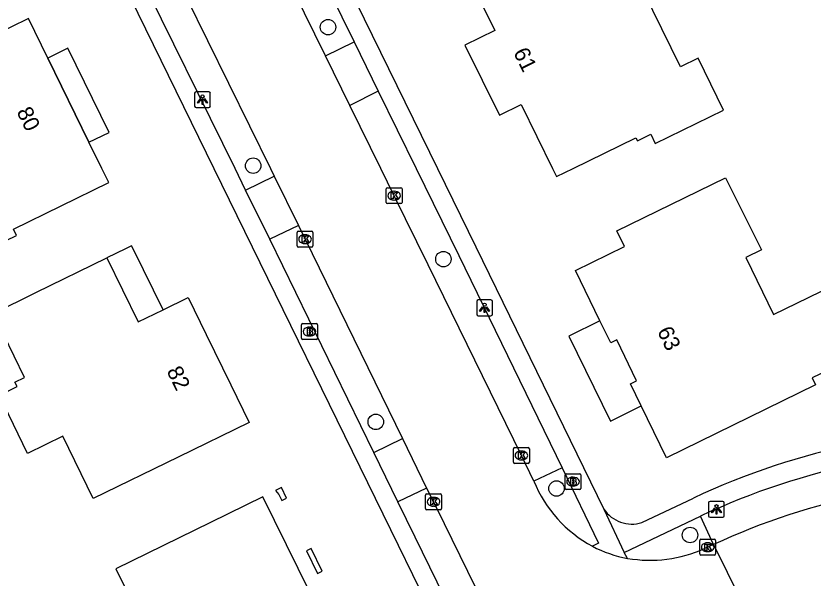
# Model space of a CAD drawing. Extents: x 160457 to 162082, y 388340 to 389736.
# Drawn here: x 160684.7 to 160735.1, y 389224.1 to 389259.6 of the extents above; entities that cross this region are included whole.
import ezdxf

# ---------------------------------------------------------------- set-up
doc = ezdxf.new("R2010")
doc.units = 0
for name, color, linetype in [('IMGEO_Boom', 7, 'Continuous'), ('IMGEO_Brandkraan', 7, 'Continuous'), ('IMGEO_Kolk', 7, 'Continuous'), ('IMGEO_Lichtpunt', 7, 'Continuous'), ('IMGEO_Pand', 7, 'Continuous'), ('IMGEO_Pand_nummerreeks', 7, 'Continuous'), ('IMGEO_Pand_overbouw', 7, 'Continuous'), ('IMGEO_Parkeervlak_open', 7, 'Continuous'), ('IMGEO_Rijbaan_lokaal_gesloten', 7, 'Continuous'), ('IMGEO_Voetpad_open', 7, 'Continuous')]:
    doc.layers.add(name, color=color, linetype=linetype)

msp = doc.modelspace()

# ---------------------------------------------------------------- linework, layer by layer
at = {"layer": 'IMGEO_Boom'}
for centre in [(160704.454, 389258.924), (160699.723, 389250.169), (160711.747, 389244.264), (160707.471, 389233.979), (160718.898, 389229.77), (160727.337, 389226.829)]:
    msp.add_circle(centre, 0.489, dxfattribs=at)
at = {"layer": 'IMGEO_Brandkraan'}
for p, q in [((160702.781, 389239.261), (160702.781, 389240.113)), ((160702.856, 389240.187), (160703.708, 389240.187)), ((160703.269, 389239.967), (160703.294, 389239.967)), ((160703.782, 389240.113), (160703.782, 389239.261)), ((160703.292, 389239.407), (160703.267, 389239.407)), ((160703.708, 389239.187), (160702.856, 389239.187)), ((160719.442, 389229.779), (160719.442, 389230.631)), ((160719.517, 389230.705), (160720.369, 389230.705)), ((160719.93, 389230.485), (160719.955, 389230.485)), ((160720.443, 389230.631), (160720.443, 389229.779)), ((160719.953, 389229.925), (160719.928, 389229.925)), ((160720.369, 389229.705), (160719.517, 389229.705))]:
    msp.add_line(p, q, dxfattribs=at)
for points in [[(160702.781, 389239.261), (160702.781, 389240.113)], [(160702.856, 389240.187), (160703.708, 389240.187)], [(160703.129, 389239.887), (160703.129, 389239.487), (160703.342, 389239.487)], [(160703.36, 389239.887), (160703.129, 389239.887)], [(160703.782, 389240.113), (160703.782, 389239.261)], [(160703.308, 389239.806), (160703.254, 389239.806), (160703.254, 389239.73)], [(160703.254, 389239.73), (160703.307, 389239.73)], [(160703.316, 389239.654), (160703.254, 389239.654), (160703.254, 389239.573)], [(160703.254, 389239.573), (160703.316, 389239.573)], [(160703.708, 389239.187), (160702.856, 389239.187)], [(160719.442, 389229.779), (160719.442, 389230.631)], [(160719.517, 389230.705), (160720.369, 389230.705)], [(160719.79, 389230.405), (160719.79, 389230.005), (160720.003, 389230.005)], [(160720.021, 389230.405), (160719.79, 389230.405)], [(160719.969, 389230.324), (160719.915, 389230.324), (160719.915, 389230.248)], [(160719.915, 389230.248), (160719.968, 389230.248)], [(160720.443, 389230.631), (160720.443, 389229.779)], [(160719.977, 389230.172), (160719.915, 389230.172), (160719.915, 389230.091)], [(160719.915, 389230.091), (160719.977, 389230.091)], [(160720.369, 389229.705), (160719.517, 389229.705)]]:
    msp.add_lwpolyline(points, dxfattribs=at)
for centre, radius, start, end in [((160702.858, 389240.111), 0.0765, 91.552, 178.448), ((160702.858, 389240.111), 0.0765, 91.552, 178.448), ((160703.364, 389239.742), 0.145, 59.4692, 91.5367), ((160703.389, 389239.789), 0.0922, 285.5137, 58.1501), ((160703.706, 389240.111), 0.0765, 1.552, 88.448), ((160703.706, 389240.111), 0.0765, 1.552, 88.448), ((160703.309, 389239.768), 0.0379, 267.8285, 90.9355), ((160703.317, 389239.613), 0.0404, 269.8759, 90.5077), ((160703.348, 389239.738), 0.251, 268.6676, 293.5347), ((160703.394, 389239.597), 0.105, 301.3115, 78.989), ((160702.858, 389239.263), 0.0765, 181.552, 268.448), ((160702.858, 389239.263), 0.0765, 181.552, 268.448), ((160703.706, 389239.263), 0.0765, 271.552, 358.448), ((160703.706, 389239.263), 0.0765, 271.552, 358.448), ((160719.519, 389230.629), 0.0765, 91.552, 178.448), ((160719.519, 389230.629), 0.0765, 91.552, 178.448), ((160719.97, 389230.286), 0.0379, 267.8285, 90.9355), ((160720.025, 389230.26), 0.145, 59.4692, 91.5367), ((160720.05, 389230.307), 0.0922, 285.5137, 58.1501), ((160720.367, 389230.629), 0.0765, 1.552, 88.448), ((160720.367, 389230.629), 0.0765, 1.552, 88.448), ((160719.519, 389229.781), 0.0765, 181.552, 268.448), ((160719.519, 389229.781), 0.0765, 181.552, 268.448), ((160719.978, 389230.131), 0.0404, 269.8759, 90.5077), ((160720.009, 389230.256), 0.251, 268.6676, 293.5347), ((160720.055, 389230.115), 0.105, 301.3115, 78.989), ((160720.367, 389229.781), 0.0765, 271.552, 358.448), ((160720.367, 389229.781), 0.0765, 271.552, 358.448)]:
    msp.add_arc(centre, radius, start, end, dxfattribs=at)
for centre, major_axis, ratio, start_param, end_param in [((160703.268, 389239.687), (-0.387, 0.002), 0.722429, 4.712389, 7.853982), ((160703.293, 389239.687), (-0.39, 0.002), 0.717154, 1.570796, 4.712389), ((160719.929, 389230.205), (-0.387, 0.002), 0.722429, 4.712389, 7.853982), ((160719.954, 389230.205), (-0.39, 0.002), 0.717154, 1.570796, 4.712389)]:
    msp.add_ellipse(centre, major_axis=major_axis, ratio=ratio, start_param=start_param, end_param=end_param, dxfattribs=at)
at = {"layer": 'IMGEO_Kolk'}
for p, q in [((160708.133, 389247.847), (160708.133, 389248.699)), ((160708.208, 389248.773), (160709.06, 389248.773)), ((160708.621, 389248.553), (160708.646, 389248.553)), ((160709.134, 389248.699), (160709.134, 389247.847)), ((160708.644, 389247.993), (160708.619, 389247.993)), ((160709.06, 389247.773), (160708.208, 389247.773)), ((160702.501, 389245.101), (160702.501, 389245.953)), ((160702.576, 389246.027), (160703.428, 389246.027)), ((160703.502, 389245.953), (160703.502, 389245.101)), ((160702.989, 389245.807), (160703.014, 389245.807)), ((160703.428, 389245.027), (160702.576, 389245.027)), ((160703.012, 389245.247), (160702.987, 389245.247)), ((160716.178, 389231.432), (160716.178, 389232.284)), ((160716.253, 389232.358), (160717.105, 389232.358)), ((160717.179, 389232.284), (160717.179, 389231.432)), ((160716.666, 389232.138), (160716.691, 389232.138)), ((160717.105, 389231.358), (160716.253, 389231.358)), ((160716.689, 389231.578), (160716.664, 389231.578)), ((160710.622, 389228.502), (160710.622, 389229.354)), ((160710.697, 389229.428), (160711.549, 389229.428)), ((160711.623, 389229.354), (160711.623, 389228.502)), ((160711.11, 389229.208), (160711.135, 389229.208)), ((160711.549, 389228.428), (160710.697, 389228.428)), ((160711.133, 389228.648), (160711.108, 389228.648)), ((160727.952, 389225.632), (160727.952, 389226.484)), ((160728.027, 389226.558), (160728.879, 389226.558)), ((160728.44, 389226.338), (160728.465, 389226.338)), ((160728.953, 389226.484), (160728.953, 389225.632)), ((160728.463, 389225.778), (160728.438, 389225.778)), ((160728.879, 389225.558), (160728.027, 389225.558))]:
    msp.add_line(p, q, dxfattribs=at)
for points in [[(160708.133, 389247.847), (160708.133, 389248.699)], [(160708.208, 389248.773), (160709.06, 389248.773)], [(160708.454, 389248.473), (160708.577, 389248.473), (160708.577, 389248.322), (160708.707, 389248.473), (160708.871, 389248.473), (160708.725, 389248.322), (160708.878, 389248.073), (160708.726, 389248.073), (160708.641, 389248.237), (160708.577, 389248.17), (160708.577, 389248.073), (160708.454, 389248.073), (160708.454, 389248.473)], [(160709.134, 389248.699), (160709.134, 389247.847)], [(160709.06, 389247.773), (160708.208, 389247.773)], [(160702.501, 389245.101), (160702.501, 389245.953)], [(160702.576, 389246.027), (160703.428, 389246.027)], [(160703.502, 389245.953), (160703.502, 389245.101)], [(160702.822, 389245.727), (160702.945, 389245.727), (160702.945, 389245.576), (160703.075, 389245.727), (160703.239, 389245.727), (160703.093, 389245.576), (160703.246, 389245.327), (160703.094, 389245.327), (160703.009, 389245.491), (160702.945, 389245.424), (160702.945, 389245.327), (160702.822, 389245.327), (160702.822, 389245.727)], [(160703.428, 389245.027), (160702.576, 389245.027)], [(160716.178, 389231.432), (160716.178, 389232.284)], [(160716.253, 389232.358), (160717.105, 389232.358)], [(160717.179, 389232.284), (160717.179, 389231.432)], [(160716.499, 389232.058), (160716.622, 389232.058), (160716.622, 389231.907), (160716.752, 389232.058), (160716.916, 389232.058), (160716.77, 389231.907), (160716.923, 389231.658), (160716.771, 389231.658), (160716.686, 389231.822), (160716.622, 389231.755), (160716.622, 389231.658), (160716.499, 389231.658), (160716.499, 389232.058)], [(160717.105, 389231.358), (160716.253, 389231.358)], [(160710.622, 389228.502), (160710.622, 389229.354)], [(160710.697, 389229.428), (160711.549, 389229.428)], [(160711.623, 389229.354), (160711.623, 389228.502)], [(160710.943, 389229.128), (160711.066, 389229.128), (160711.066, 389228.977), (160711.196, 389229.128), (160711.36, 389229.128), (160711.214, 389228.977), (160711.367, 389228.728), (160711.215, 389228.728), (160711.13, 389228.892), (160711.066, 389228.825), (160711.066, 389228.728), (160710.943, 389228.728), (160710.943, 389229.128)], [(160711.549, 389228.428), (160710.697, 389228.428)], [(160727.952, 389225.632), (160727.952, 389226.484)], [(160728.027, 389226.558), (160728.879, 389226.558)], [(160728.273, 389226.258), (160728.396, 389226.258), (160728.396, 389226.107), (160728.526, 389226.258), (160728.69, 389226.258), (160728.544, 389226.107), (160728.697, 389225.858), (160728.545, 389225.858), (160728.46, 389226.022), (160728.396, 389225.955), (160728.396, 389225.858), (160728.273, 389225.858), (160728.273, 389226.258)], [(160728.953, 389226.484), (160728.953, 389225.632)], [(160728.879, 389225.558), (160728.027, 389225.558)]]:
    msp.add_lwpolyline(points, dxfattribs=at)
for centre, start, end in [((160708.21, 389248.697), 91.552, 178.448), ((160708.21, 389248.697), 91.552, 178.448), ((160709.058, 389248.697), 1.552, 88.448), ((160709.058, 389248.697), 1.552, 88.448), ((160708.21, 389247.849), 181.552, 268.448), ((160708.21, 389247.849), 181.552, 268.448), ((160709.058, 389247.849), 271.552, 358.448), ((160709.058, 389247.849), 271.552, 358.448), ((160702.578, 389245.951), 91.552, 178.448), ((160702.578, 389245.951), 91.552, 178.448), ((160703.426, 389245.951), 1.552, 88.448), ((160703.426, 389245.951), 1.552, 88.448), ((160702.578, 389245.103), 181.552, 268.448), ((160702.578, 389245.103), 181.552, 268.448), ((160703.426, 389245.103), 271.552, 358.448), ((160703.426, 389245.103), 271.552, 358.448), ((160716.255, 389232.282), 91.552, 178.448), ((160716.255, 389232.282), 91.552, 178.448), ((160717.103, 389232.282), 1.552, 88.448), ((160717.103, 389232.282), 1.552, 88.448), ((160716.255, 389231.434), 181.552, 268.448), ((160716.255, 389231.434), 181.552, 268.448), ((160717.103, 389231.434), 271.552, 358.448), ((160717.103, 389231.434), 271.552, 358.448), ((160710.699, 389229.352), 91.552, 178.448), ((160710.699, 389229.352), 91.552, 178.448), ((160711.547, 389229.352), 1.552, 88.448), ((160711.547, 389229.352), 1.552, 88.448), ((160710.699, 389228.504), 181.552, 268.448), ((160710.699, 389228.504), 181.552, 268.448), ((160711.547, 389228.504), 271.552, 358.448), ((160711.547, 389228.504), 271.552, 358.448), ((160728.029, 389226.482), 91.552, 178.448), ((160728.029, 389226.482), 91.552, 178.448), ((160728.877, 389226.482), 1.552, 88.448), ((160728.877, 389226.482), 1.552, 88.448), ((160728.029, 389225.634), 181.552, 268.448), ((160728.029, 389225.634), 181.552, 268.448), ((160728.877, 389225.634), 271.552, 358.448), ((160728.877, 389225.634), 271.552, 358.448)]:
    msp.add_arc(centre, 0.0765, start, end, dxfattribs=at)
for centre, major_axis, ratio, start_param, end_param in [((160708.62, 389248.273), (-0.387, 0.002), 0.722429, 4.712389, 7.853982), ((160708.645, 389248.273), (-0.39, 0.002), 0.717154, 1.570796, 4.712389), ((160702.988, 389245.527), (-0.387, 0.002), 0.722429, 4.712389, 7.853982), ((160703.013, 389245.527), (-0.39, 0.002), 0.717154, 1.570796, 4.712389), ((160716.665, 389231.858), (-0.387, 0.002), 0.722429, 4.712389, 7.853982), ((160716.69, 389231.858), (-0.39, 0.002), 0.717154, 1.570796, 4.712389), ((160711.109, 389228.928), (-0.387, 0.002), 0.722429, 4.712389, 7.853982), ((160711.134, 389228.928), (-0.39, 0.002), 0.717154, 1.570796, 4.712389), ((160728.439, 389226.058), (-0.387, 0.002), 0.722429, 4.712389, 7.853982), ((160728.464, 389226.058), (-0.39, 0.002), 0.717154, 1.570796, 4.712389)]:
    msp.add_ellipse(centre, major_axis=major_axis, ratio=ratio, start_param=start_param, end_param=end_param, dxfattribs=at)
at = {"layer": 'IMGEO_Lichtpunt'}
for p, q in [((160696.018, 389254.748), (160696.018, 389253.941)), ((160696.018, 389254.748), (160696.018, 389253.941)), ((160696.92, 389254.843), (160696.112, 389254.843)), ((160696.92, 389254.843), (160696.112, 389254.843)), ((160697.014, 389253.941), (160697.014, 389254.748)), ((160697.014, 389253.941), (160697.014, 389254.748)), ((160696.112, 389253.847), (160696.92, 389253.847)), ((160696.112, 389253.847), (160696.92, 389253.847)), ((160713.851, 389241.59), (160713.851, 389240.783)), ((160713.851, 389241.59), (160713.851, 389240.783)), ((160714.753, 389241.685), (160713.945, 389241.685)), ((160714.753, 389241.685), (160713.945, 389241.685)), ((160714.847, 389240.783), (160714.847, 389241.59)), ((160714.847, 389240.783), (160714.847, 389241.59)), ((160713.945, 389240.689), (160714.753, 389240.689)), ((160713.945, 389240.689), (160714.753, 389240.689)), ((160728.508, 389228.855), (160728.508, 389228.048)), ((160728.508, 389228.855), (160728.508, 389228.048)), ((160729.41, 389228.95), (160728.602, 389228.95)), ((160729.41, 389228.95), (160728.602, 389228.95)), ((160729.504, 389228.048), (160729.504, 389228.855)), ((160729.504, 389228.048), (160729.504, 389228.855)), ((160728.602, 389227.954), (160729.41, 389227.954)), ((160728.602, 389227.954), (160729.41, 389227.954))]:
    msp.add_line(p, q, dxfattribs=at)
for points in [[(160696.392, 389254.412), (160696.431, 389254.384), (160696.243, 389254.122), (160696.205, 389254.149), (160696.392, 389254.412)], [(160696.494, 389254.364), (160696.541, 389254.364), (160696.541, 389254.042), (160696.494, 389254.042), (160696.494, 389254.364)], [(160696.604, 389254.384), (160696.642, 389254.411), (160696.829, 389254.149), (160696.79, 389254.121), (160696.604, 389254.384)], [(160714.225, 389241.254), (160714.264, 389241.226), (160714.076, 389240.964), (160714.038, 389240.991), (160714.225, 389241.254)], [(160714.327, 389241.206), (160714.374, 389241.206), (160714.374, 389240.884), (160714.327, 389240.884), (160714.327, 389241.206)], [(160714.437, 389241.226), (160714.475, 389241.253), (160714.662, 389240.991), (160714.623, 389240.963), (160714.437, 389241.226)], [(160728.882, 389228.519), (160728.921, 389228.491), (160728.733, 389228.229), (160728.695, 389228.256), (160728.882, 389228.519)], [(160728.984, 389228.471), (160729.031, 389228.471), (160729.031, 389228.149), (160728.984, 389228.149), (160728.984, 389228.471)], [(160729.094, 389228.491), (160729.132, 389228.518), (160729.319, 389228.256), (160729.28, 389228.228), (160729.094, 389228.491)]]:
    msp.add_lwpolyline(points, dxfattribs=at)
for centre in [(160696.517, 389254.546), (160714.35, 389241.388), (160729.007, 389228.653)]:
    msp.add_circle(centre, 0.0994, dxfattribs=at)
for centre, start, end in [((160696.112, 389254.748), 90, 180), ((160696.112, 389254.748), 90, 180), ((160696.92, 389254.748), 0, 90), ((160696.92, 389254.748), 0, 90), ((160696.112, 389253.941), 180, 270), ((160696.112, 389253.941), 180, 270), ((160696.92, 389253.941), 270, 0), ((160696.92, 389253.941), 270, 360), ((160713.945, 389241.59), 90, 180), ((160713.945, 389241.59), 90, 180), ((160714.753, 389241.59), 0, 90), ((160714.753, 389241.59), 0, 90), ((160713.945, 389240.783), 180, 270), ((160713.945, 389240.783), 180, 270), ((160714.753, 389240.783), 270, 0), ((160714.753, 389240.783), 270, 360), ((160728.602, 389228.855), 90, 180), ((160728.602, 389228.855), 90, 180), ((160729.41, 389228.855), 0, 90), ((160729.41, 389228.855), 0, 90), ((160728.602, 389228.048), 180, 270), ((160728.602, 389228.048), 180, 270), ((160729.41, 389228.048), 270, 0), ((160729.41, 389228.048), 270, 360)]:
    msp.add_arc(centre, 0.0946, start, end, dxfattribs=at)
at = {"layer": 'IMGEO_Pand'}
for points in [[(160727.846, 389256.964), (160726.736, 389256.423), (160723.813, 389262.403), (160722.267, 389265.566), (160718.18, 389263.561), (160713.691, 389261.358), (160714.988, 389258.712), (160713.111, 389257.792), (160715.284, 389253.365), (160716.671, 389254.041), (160718.64, 389250), (160718.892, 389249.483), (160719.95, 389250), (160723.914, 389251.938), (160724.011, 389251.741), (160724.852, 389252.152), (160725.141, 389251.562), (160729.456, 389253.671), (160727.846, 389256.964)], [(160681.029, 389257.282), (160675.943, 389254.804), (160678.284, 389250), (160681.001, 389244.424), (160683.194, 389245.493), (160683.387, 389245.098), (160684.762, 389245.768), (160684.569, 389246.163), (160690.59, 389249.097), (160690.149, 389250), (160689.344, 389251.648), (160686.747, 389256.965), (160685.523, 389259.472), (160681.029, 389257.282)], [(160739.088, 389238.675), (160735.047, 389236.762), (160735.267, 389236.313), (160725.852, 389231.717), (160724.258, 389234.993), (160723.576, 389236.393), (160723.963, 389236.581), (160722.708, 389239.159), (160722.322, 389238.97), (160721.642, 389240.363), (160720.089, 389243.546), (160723.189, 389245.059), (160722.707, 389246.047), (160729.582, 389249.402)], [(160729.582, 389249.402), (160731.853, 389244.845), (160730.864, 389244.365), (160732.61, 389240.766), (160737.072, 389242.932)], [(160683.672, 389235.653), (160684.804, 389236.205), (160684.663, 389236.493), (160685.265, 389236.786), (160683.289, 389240.836), (160685.987, 389242.153), (160690.48, 389244.346), (160692.457, 389240.296), (160694.031, 389241.064), (160695.617, 389241.839), (160696.758, 389239.502), (160698.31, 389236.321), (160699.469, 389233.947), (160694.976, 389231.754), (160689.611, 389229.135), (160687.691, 389233.068), (160685.465, 389231.981), (160683.672, 389235.653)], [(160701.512, 389229.833), (160701.132, 389229.652), (160701.345, 389229.396), (160701.543, 389229.003), (160701.836, 389229.151), (160701.512, 389229.833)], [(160705.222, 389222.221), (160704.065, 389221.675), (160700.324, 389229.25), (160697.019, 389227.612), (160691.048, 389224.686), (160693.475, 389219.735), (160694.555, 389220.264), (160698.415, 389212.387), (160703.288, 389214.775), (160707.767, 389216.993), (160705.222, 389222.221)], [(160703.39, 389225.978), (160703.097, 389225.838), (160703.785, 389224.4), (160704.078, 389224.54), (160703.39, 389225.978)]]:
    msp.add_lwpolyline(points, dxfattribs=at)
at = {"layer": 'IMGEO_Pand_overbouw'}
for points in [[(160689.344, 389251.648), (160690.618, 389252.26), (160688.007, 389257.592), (160686.747, 389256.965)], [(160694.031, 389241.064), (160692.174, 389244.821), (160692.036, 389245.105), (160691.643, 389244.92), (160690.48, 389244.346), (160692.457, 389240.296)], [(160721.642, 389240.363), (160719.673, 389239.394), (160722.31, 389234.034), (160724.258, 389234.993), (160723.576, 389236.393), (160723.963, 389236.581), (160722.708, 389239.159), (160722.322, 389238.97)]]:
    msp.add_lwpolyline(points, close=True, dxfattribs=at)
at = {"layer": 'IMGEO_Parkeervlak_open'}
for points in [[(160719.256, 389231.076), (160717.471, 389230.235)], [(160728.824, 389226.222), (160728.007, 389228.024)]]:
    msp.add_lwpolyline(points, dxfattribs=at)
at = {"layer": 'IMGEO_Rijbaan_lokaal_gesloten'}
for points in [[(160704.287, 389257.113), (160699.613, 389266.641), (160698.835, 389268.239)], [(160694.182, 389263.505), (160700.808, 389250), (160701.053, 389249.503)], [(160705.836, 389253.982), (160704.287, 389257.113)], [(160717.471, 389230.235), (160716.679, 389231.859), (160710.779, 389243.912), (160708.634, 389248.273), (160707.788, 389250), (160705.836, 389253.982)], [(160701.053, 389249.503), (160702.586, 389246.394)], [(160702.586, 389246.394), (160703.001, 389245.527), (160709.167, 389232.934)], [(160709.167, 389232.934), (160710.687, 389229.8)], [(160710.687, 389229.8), (160711.122, 389228.929), (160711.793, 389227.56), (160715.736, 389219.515), (160716.62, 389217.721), (160717.659, 389215.67)], [(160728.824, 389226.222), (160728.543, 389226.097), (160728.261, 389225.971)], [(160728.824, 389226.222), (160731.416, 389220.976)]]:
    msp.add_lwpolyline(points, dxfattribs=at)
for centre, radius, start, end in [((160746.987, 389187.295), 42.956, 87.7537, 115.0138), ((160725.055, 389233.324), 8.189, 202.161, 241.6394), ((160724.838, 389233.179), 7.959, 242.5168, 259.5035), ((160724.793, 389233.797), 8.56, 260.5549, 293.9005), ((160747.115, 389187.14), 37.301, 86.5472, 109.5331)]:
    msp.add_arc(centre, radius, start, end, dxfattribs=at)
at = {"layer": 'IMGEO_Voetpad_open'}
for points in [[(160686.096, 389301.609), (160711.374, 389250), (160713.804, 389245.039), (160721.884, 389228.469)], [(160674.661, 389296.078), (160697.231, 389250), (160708.883, 389226.189), (160713.416, 389216.926), (160724.604, 389194.964), (160725.28, 389193.626)], [(160700.637, 389269.113), (160706.1, 389257.995)], [(160699.246, 389248.633), (160698.574, 389250), (160692.371, 389262.62)], [(160704.287, 389257.113), (160706.1, 389257.995)], [(160706.1, 389257.995), (160707.63, 389254.87)], [(160707.63, 389254.87), (160705.836, 389253.982)], [(160707.63, 389254.87), (160710.023, 389250), (160712.728, 389244.494), (160719.256, 389231.076)], [(160699.246, 389248.633), (160701.053, 389249.503)], [(160700.767, 389245.528), (160699.246, 389248.633)], [(160702.586, 389246.394), (160700.767, 389245.528)], [(160707.353, 389232.034), (160700.767, 389245.528)], [(160707.353, 389232.034), (160709.167, 389232.934)], [(160708.873, 389228.93), (160707.353, 389232.034)], [(160719.256, 389231.076), (160721.555, 389226.323), (160721.165, 389226.118)], [(160710.687, 389229.8), (160708.873, 389228.93)], [(160715.852, 389214.779), (160714.472, 389217.471), (160713.671, 389219.105), (160709.963, 389226.698), (160708.873, 389228.93)], [(160724.294, 389227.616), (160727.549, 389229.16)], [(160721.884, 389228.469), (160723.18, 389225.716)], [(160723.18, 389225.716), (160728.007, 389228.024)], [(160723.388, 389225.353), (160723.18, 389225.716)]]:
    msp.add_lwpolyline(points, dxfattribs=at)
for centre, radius, start, end in [((160746.889, 389188.064), 45.42, 87.5256, 115.2019), ((160746.931, 389187.789), 44.463, 87.5686, 115.1889), ((160723.669, 389229.68), 2.157, 214.1673, 286.8507)]:
    msp.add_arc(centre, radius, start, end, dxfattribs=at)

# ---------------------------------------------------------------- texts
at = {"layer": 'IMGEO_Pand_nummerreeks'}
for s, rotation, p in [('61', 296.1439, (160716.146, 389257.329)), ('80', 296.0302, (160684.748, 389253.585)), ('63', 295.9573, (160725.24, 389239.715)), ('82', 296.0165, (160694.232, 389237.199))]:
    msp.add_text(s, height=1, rotation=rotation, dxfattribs=at).set_placement(p)

doc.saveas('drawing.dxf')
